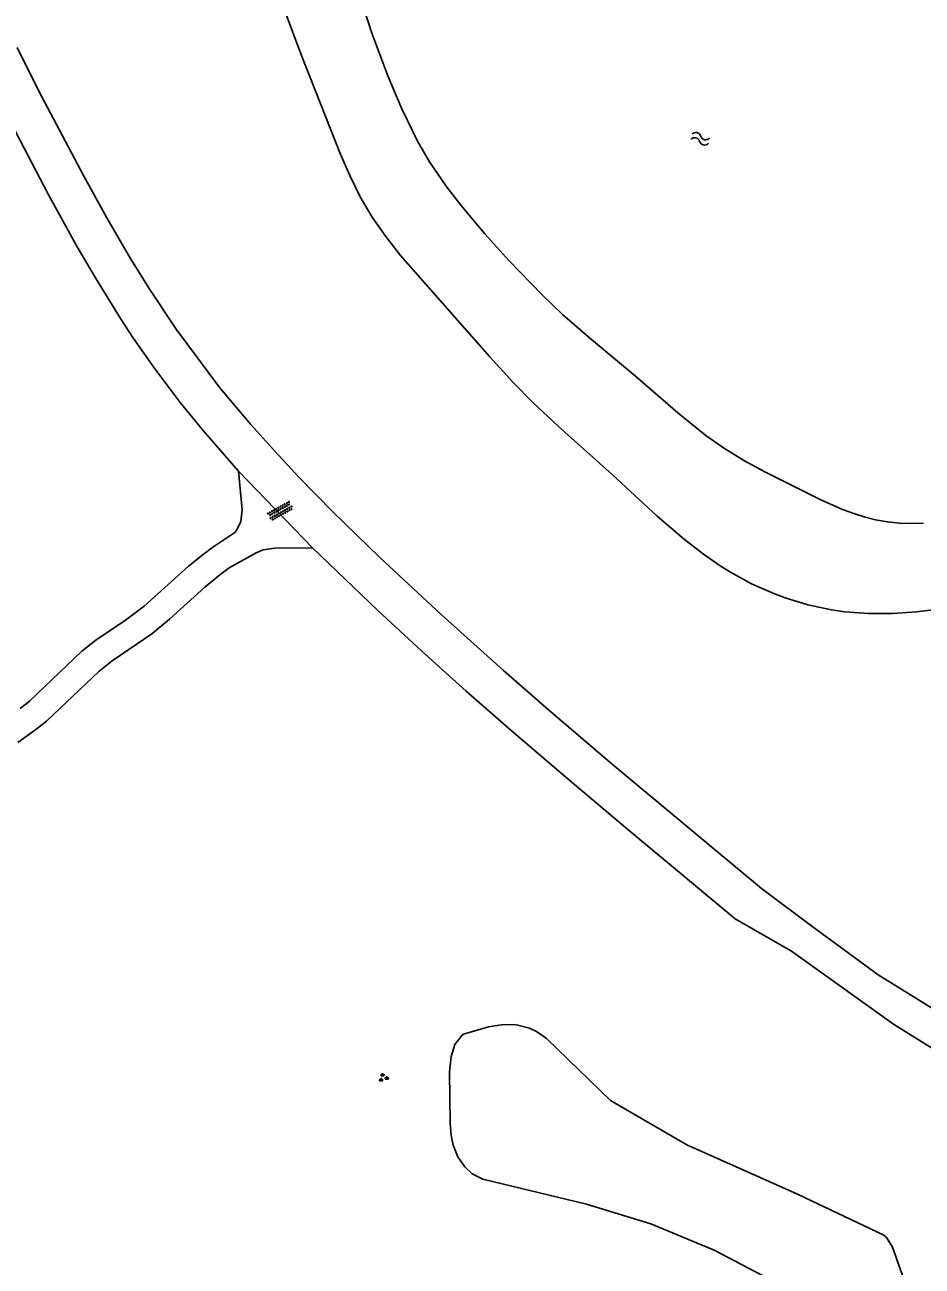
# Model space of a CAD drawing. Extents: x 128999 to 131010, y 395498 to 399007.
# Drawn here: x 130611.2 to 130686.2, y 397875.7 to 397979.5 of the extents above; entities that cross this region are included whole.
import ezdxf

# ---------------------------------------------------------------- set-up
doc = ezdxf.new("R2010")
doc.units = 0
for name, color, linetype in [('gg-knt-BGT kruinlijn', 7, 'Continuous'), ('gg-knt-onverhard', 7, 'Continuous'), ('gg-kntw-bovenkant insteek waterloop', 7, 'Continuous'), ('gt-grn-groengrens', 7, 'Continuous'), ('gt-grn-weggrens', 7, 'Continuous'), ('gt-symb-groenvak', 7, 'Continuous'), ('gt-symb-overige verharding', 7, 'Continuous'), ('gt-symb-watersymbool', 7, 'Continuous')]:
    doc.layers.add(name, color=color, linetype=linetype)

# ---------------------------------------------------------------- blocks, each defined once
blk = doc.blocks.new('gt0-WA')
at = {"layer": 'gt-symb-watersymbool'}
for centre, start, end in [((-0.32, 0.02), 28.0725, 151.9275), ((0.43, 0.42), 208.0725, 331.9275), ((-0.32, -0.43), 28.0725, 151.9275), ((0.43, -0.03), 208.0725, 331.9275)]:
    blk.add_arc(centre, 0.425, start, end, dxfattribs=at)
blk = doc.blocks.new('gt0-GRVAK')
at = {"layer": 'gt-symb-groenvak'}
for p, q in [((-0.11, 0.19), (-0.23, 0.24)), ((-0.18, 0.15), (0.09, 0.15)), ((-0.09, 0.21), (-0.16, 0.32)), ((-0.05, 0.21), (-0.05, 0.39)), ((0, 0.21), (0.06, 0.32)), ((0.01, 0.19), (0.13, 0.24)), ((0.26, -0.05), (0.2, 0.06)), ((0.31, -0.05), (0.31, 0.13)), ((0.35, -0.05), (0.41, 0.06)), ((-0.24, -0.23), (-0.36, -0.18)), ((-0.32, -0.26), (-0.05, -0.26)), ((-0.23, -0.21), (-0.29, -0.1)), ((-0.18, -0.2), (-0.18, -0.02)), ((-0.14, -0.21), (-0.07, -0.1)), ((-0.12, -0.23), (0, -0.18)), ((0.24, -0.07), (0.12, -0.02)), ((0.17, -0.11), (0.44, -0.11)), ((0.37, -0.07), (0.49, -0.02))]:
    blk.add_line(p, q, dxfattribs=at)
blk = doc.blocks.new('gt0-OVH')
at = {"layer": 'gt-symb-overige verharding'}
for points in [[(-0.97, 0.3), (-0.97, 0.31), (-0.96, 0.32), (-0.97, 0.33), (-0.97, 0.34), (-0.98, 0.35), (-0.99, 0.35), (-1, 0.36), (-1.01, 0.35), (-1.02, 0.35), (-1.03, 0.34), (-1.03, 0.33), (-1.04, 0.32), (-1.03, 0.31), (-1.03, 0.3), (-1.02, 0.29), (-1.01, 0.29), (-1, 0.28), (-0.99, 0.29), (-0.98, 0.29)], [(-0.87, 0.11), (-0.87, 0.12), (-0.86, 0.13), (-0.87, 0.14), (-0.87, 0.15), (-0.88, 0.16), (-0.89, 0.16), (-0.9, 0.16), (-0.91, 0.16), (-0.92, 0.16), (-0.93, 0.15), (-0.93, 0.14), (-0.94, 0.13), (-0.93, 0.12), (-0.93, 0.11), (-0.92, 0.1), (-0.91, 0.09), (-0.9, 0.09), (-0.89, 0.09), (-0.88, 0.1)], [(-0.77, 0.3), (-0.77, 0.31), (-0.76, 0.32), (-0.77, 0.33), (-0.77, 0.34), (-0.78, 0.35), (-0.79, 0.35), (-0.8, 0.36), (-0.81, 0.35), (-0.82, 0.35), (-0.83, 0.34), (-0.83, 0.33), (-0.84, 0.32), (-0.83, 0.31), (-0.83, 0.3), (-0.82, 0.29), (-0.81, 0.29), (-0.8, 0.28), (-0.79, 0.29), (-0.78, 0.29)], [(-0.67, 0.11), (-0.67, 0.12), (-0.66, 0.13), (-0.67, 0.14), (-0.67, 0.15), (-0.68, 0.16), (-0.69, 0.16), (-0.7, 0.16), (-0.71, 0.16), (-0.72, 0.16), (-0.73, 0.15), (-0.73, 0.14), (-0.74, 0.13), (-0.73, 0.12), (-0.73, 0.11), (-0.72, 0.1), (-0.71, 0.09), (-0.7, 0.09), (-0.69, 0.09), (-0.68, 0.1)], [(-0.57, 0.3), (-0.57, 0.31), (-0.56, 0.32), (-0.57, 0.33), (-0.57, 0.34), (-0.58, 0.35), (-0.59, 0.35), (-0.6, 0.36), (-0.61, 0.35), (-0.62, 0.35), (-0.63, 0.34), (-0.63, 0.33), (-0.64, 0.32), (-0.63, 0.31), (-0.63, 0.3), (-0.62, 0.29), (-0.61, 0.29), (-0.6, 0.28), (-0.59, 0.29), (-0.58, 0.29)], [(-0.47, 0.11), (-0.47, 0.12), (-0.46, 0.13), (-0.47, 0.14), (-0.47, 0.15), (-0.48, 0.16), (-0.49, 0.16), (-0.5, 0.16), (-0.51, 0.16), (-0.52, 0.16), (-0.53, 0.15), (-0.53, 0.14), (-0.54, 0.13), (-0.53, 0.12), (-0.53, 0.11), (-0.52, 0.1), (-0.51, 0.09), (-0.5, 0.09), (-0.49, 0.09), (-0.48, 0.1)], [(-0.37, 0.3), (-0.37, 0.31), (-0.36, 0.32), (-0.37, 0.33), (-0.37, 0.34), (-0.38, 0.35), (-0.39, 0.35), (-0.4, 0.36), (-0.41, 0.35), (-0.42, 0.35), (-0.43, 0.34), (-0.43, 0.33), (-0.44, 0.32), (-0.43, 0.31), (-0.43, 0.3), (-0.42, 0.29), (-0.41, 0.29), (-0.4, 0.28), (-0.39, 0.29), (-0.38, 0.29)], [(-0.27, 0.11), (-0.27, 0.12), (-0.26, 0.13), (-0.27, 0.14), (-0.27, 0.15), (-0.28, 0.16), (-0.29, 0.16), (-0.3, 0.16), (-0.31, 0.16), (-0.32, 0.16), (-0.33, 0.15), (-0.33, 0.14), (-0.34, 0.13), (-0.33, 0.12), (-0.33, 0.11), (-0.32, 0.1), (-0.31, 0.09), (-0.3, 0.09), (-0.29, 0.09), (-0.28, 0.1)], [(-0.17, 0.3), (-0.17, 0.31), (-0.16, 0.32), (-0.17, 0.33), (-0.17, 0.34), (-0.18, 0.35), (-0.19, 0.35), (-0.2, 0.36), (-0.21, 0.35), (-0.22, 0.35), (-0.23, 0.34), (-0.23, 0.33), (-0.24, 0.32), (-0.23, 0.31), (-0.23, 0.3), (-0.22, 0.29), (-0.21, 0.29), (-0.2, 0.28), (-0.19, 0.29), (-0.18, 0.29)], [(-0.07, 0.11), (-0.07, 0.12), (-0.06, 0.13), (-0.07, 0.14), (-0.07, 0.15), (-0.08, 0.16), (-0.09, 0.16), (-0.1, 0.16), (-0.11, 0.16), (-0.12, 0.16), (-0.13, 0.15), (-0.13, 0.14), (-0.14, 0.13), (-0.13, 0.12), (-0.13, 0.11), (-0.12, 0.1), (-0.11, 0.09), (-0.1, 0.09), (-0.09, 0.09), (-0.08, 0.1)], [(0.03, 0.3), (0.03, 0.31), (0.04, 0.32), (0.03, 0.33), (0.03, 0.34), (0.02, 0.35), (0.01, 0.35), (0, 0.36), (-0.01, 0.35), (-0.02, 0.35), (-0.03, 0.34), (-0.03, 0.33), (-0.04, 0.32), (-0.03, 0.31), (-0.03, 0.3), (-0.02, 0.29), (-0.01, 0.29), (0, 0.28), (0.01, 0.29), (0.02, 0.29)], [(0.13, 0.11), (0.13, 0.12), (0.14, 0.13), (0.13, 0.14), (0.13, 0.15), (0.12, 0.16), (0.11, 0.16), (0.1, 0.16), (0.09, 0.16), (0.08, 0.16), (0.07, 0.15), (0.07, 0.14), (0.06, 0.13), (0.07, 0.12), (0.07, 0.11), (0.08, 0.1), (0.09, 0.09), (0.1, 0.09), (0.11, 0.09), (0.12, 0.1)], [(0.23, 0.3), (0.23, 0.31), (0.24, 0.32), (0.23, 0.33), (0.23, 0.34), (0.22, 0.35), (0.21, 0.35), (0.2, 0.36), (0.19, 0.35), (0.18, 0.35), (0.17, 0.34), (0.17, 0.33), (0.16, 0.32), (0.17, 0.31), (0.17, 0.3), (0.18, 0.29), (0.19, 0.29), (0.2, 0.28), (0.21, 0.29), (0.22, 0.29)], [(0.33, 0.11), (0.33, 0.12), (0.34, 0.13), (0.33, 0.14), (0.33, 0.15), (0.32, 0.16), (0.31, 0.16), (0.3, 0.16), (0.29, 0.16), (0.28, 0.16), (0.27, 0.15), (0.27, 0.14), (0.26, 0.13), (0.27, 0.12), (0.27, 0.11), (0.28, 0.1), (0.29, 0.09), (0.3, 0.09), (0.31, 0.09), (0.32, 0.1)], [(0.43, 0.3), (0.43, 0.31), (0.44, 0.32), (0.43, 0.33), (0.43, 0.34), (0.42, 0.35), (0.41, 0.35), (0.4, 0.36), (0.39, 0.35), (0.38, 0.35), (0.37, 0.34), (0.37, 0.33), (0.36, 0.32), (0.37, 0.31), (0.37, 0.3), (0.38, 0.29), (0.39, 0.29), (0.4, 0.28), (0.41, 0.29), (0.42, 0.29)], [(0.53, 0.11), (0.53, 0.12), (0.54, 0.13), (0.53, 0.14), (0.53, 0.15), (0.52, 0.16), (0.51, 0.16), (0.5, 0.16), (0.49, 0.16), (0.48, 0.16), (0.47, 0.15), (0.47, 0.14), (0.46, 0.13), (0.47, 0.12), (0.47, 0.11), (0.48, 0.1), (0.49, 0.09), (0.5, 0.09), (0.51, 0.09), (0.52, 0.1)], [(0.63, 0.3), (0.63, 0.31), (0.64, 0.32), (0.63, 0.33), (0.63, 0.34), (0.62, 0.35), (0.61, 0.35), (0.6, 0.36), (0.59, 0.35), (0.58, 0.35), (0.57, 0.34), (0.57, 0.33), (0.56, 0.32), (0.57, 0.31), (0.57, 0.3), (0.58, 0.29), (0.59, 0.29), (0.6, 0.28), (0.61, 0.29), (0.62, 0.29)], [(0.73, 0.11), (0.73, 0.12), (0.74, 0.13), (0.73, 0.14), (0.73, 0.15), (0.72, 0.16), (0.71, 0.16), (0.7, 0.16), (0.69, 0.16), (0.68, 0.16), (0.67, 0.15), (0.67, 0.14), (0.66, 0.13), (0.67, 0.12), (0.67, 0.11), (0.68, 0.1), (0.69, 0.09), (0.7, 0.09), (0.71, 0.09), (0.72, 0.1)], [(0.83, 0.3), (0.83, 0.31), (0.84, 0.32), (0.83, 0.33), (0.83, 0.34), (0.82, 0.35), (0.81, 0.35), (0.8, 0.36), (0.79, 0.35), (0.78, 0.35), (0.77, 0.34), (0.77, 0.33), (0.76, 0.32), (0.77, 0.31), (0.77, 0.3), (0.78, 0.29), (0.79, 0.29), (0.8, 0.28), (0.81, 0.29), (0.82, 0.29)], [(0.93, 0.11), (0.93, 0.12), (0.94, 0.13), (0.93, 0.14), (0.93, 0.15), (0.92, 0.16), (0.91, 0.16), (0.9, 0.16), (0.89, 0.16), (0.88, 0.16), (0.87, 0.15), (0.87, 0.14), (0.86, 0.13), (0.87, 0.12), (0.87, 0.11), (0.88, 0.1), (0.89, 0.09), (0.9, 0.09), (0.91, 0.09), (0.92, 0.1)], [(1.03, 0.3), (1.03, 0.31), (1.04, 0.32), (1.03, 0.33), (1.03, 0.34), (1.02, 0.35), (1.01, 0.35), (1, 0.36), (0.99, 0.35), (0.98, 0.35), (0.97, 0.34), (0.97, 0.33), (0.96, 0.32), (0.97, 0.31), (0.97, 0.3), (0.98, 0.29), (0.99, 0.29), (1, 0.28), (1.01, 0.29), (1.02, 0.29)], [(-0.97, -0.14), (-0.97, -0.13), (-0.96, -0.12), (-0.97, -0.11), (-0.97, -0.1), (-0.98, -0.09), (-0.99, -0.09), (-1, -0.08), (-1.01, -0.09), (-1.02, -0.09), (-1.03, -0.1), (-1.03, -0.11), (-1.04, -0.12), (-1.03, -0.13), (-1.03, -0.14), (-1.02, -0.15), (-1.01, -0.15), (-1, -0.16), (-0.99, -0.15), (-0.98, -0.15)], [(-0.87, -0.33), (-0.87, -0.32), (-0.86, -0.31), (-0.87, -0.3), (-0.87, -0.29), (-0.88, -0.28), (-0.89, -0.28), (-0.9, -0.28), (-0.91, -0.28), (-0.92, -0.28), (-0.93, -0.29), (-0.93, -0.3), (-0.94, -0.31), (-0.93, -0.32), (-0.93, -0.33), (-0.92, -0.34), (-0.91, -0.35), (-0.9, -0.35), (-0.89, -0.35), (-0.88, -0.34)], [(-0.77, -0.14), (-0.77, -0.13), (-0.76, -0.12), (-0.77, -0.11), (-0.77, -0.1), (-0.78, -0.09), (-0.79, -0.09), (-0.8, -0.08), (-0.81, -0.09), (-0.82, -0.09), (-0.83, -0.1), (-0.83, -0.11), (-0.84, -0.12), (-0.83, -0.13), (-0.83, -0.14), (-0.82, -0.15), (-0.81, -0.15), (-0.8, -0.16), (-0.79, -0.15), (-0.78, -0.15)], [(-0.67, -0.33), (-0.67, -0.32), (-0.66, -0.31), (-0.67, -0.3), (-0.67, -0.29), (-0.68, -0.28), (-0.69, -0.28), (-0.7, -0.28), (-0.71, -0.28), (-0.72, -0.28), (-0.73, -0.29), (-0.73, -0.3), (-0.74, -0.31), (-0.73, -0.32), (-0.73, -0.33), (-0.72, -0.34), (-0.71, -0.35), (-0.7, -0.35), (-0.69, -0.35), (-0.68, -0.34)], [(-0.57, -0.14), (-0.57, -0.13), (-0.56, -0.12), (-0.57, -0.11), (-0.57, -0.1), (-0.58, -0.09), (-0.59, -0.09), (-0.6, -0.08), (-0.61, -0.09), (-0.62, -0.09), (-0.63, -0.1), (-0.63, -0.11), (-0.64, -0.12), (-0.63, -0.13), (-0.63, -0.14), (-0.62, -0.15), (-0.61, -0.15), (-0.6, -0.16), (-0.59, -0.15), (-0.58, -0.15)], [(-0.47, -0.33), (-0.47, -0.32), (-0.46, -0.31), (-0.47, -0.3), (-0.47, -0.29), (-0.48, -0.28), (-0.49, -0.28), (-0.5, -0.28), (-0.51, -0.28), (-0.52, -0.28), (-0.53, -0.29), (-0.53, -0.3), (-0.54, -0.31), (-0.53, -0.32), (-0.53, -0.33), (-0.52, -0.34), (-0.51, -0.35), (-0.5, -0.35), (-0.49, -0.35), (-0.48, -0.34)], [(-0.37, -0.14), (-0.37, -0.13), (-0.36, -0.12), (-0.37, -0.11), (-0.37, -0.1), (-0.38, -0.09), (-0.39, -0.09), (-0.4, -0.08), (-0.41, -0.09), (-0.42, -0.09), (-0.43, -0.1), (-0.43, -0.11), (-0.44, -0.12), (-0.43, -0.13), (-0.43, -0.14), (-0.42, -0.15), (-0.41, -0.15), (-0.4, -0.16), (-0.39, -0.15), (-0.38, -0.15)], [(-0.27, -0.33), (-0.27, -0.32), (-0.26, -0.31), (-0.27, -0.3), (-0.27, -0.29), (-0.28, -0.28), (-0.29, -0.28), (-0.3, -0.28), (-0.31, -0.28), (-0.32, -0.28), (-0.33, -0.29), (-0.33, -0.3), (-0.34, -0.31), (-0.33, -0.32), (-0.33, -0.33), (-0.32, -0.34), (-0.31, -0.35), (-0.3, -0.35), (-0.29, -0.35), (-0.28, -0.34)], [(-0.17, -0.14), (-0.17, -0.13), (-0.16, -0.12), (-0.17, -0.11), (-0.17, -0.1), (-0.18, -0.09), (-0.19, -0.09), (-0.2, -0.08), (-0.21, -0.09), (-0.22, -0.09), (-0.23, -0.1), (-0.23, -0.11), (-0.24, -0.12), (-0.23, -0.13), (-0.23, -0.14), (-0.22, -0.15), (-0.21, -0.15), (-0.2, -0.16), (-0.19, -0.15), (-0.18, -0.15)], [(-0.07, -0.33), (-0.07, -0.32), (-0.06, -0.31), (-0.07, -0.3), (-0.07, -0.29), (-0.08, -0.28), (-0.09, -0.28), (-0.1, -0.28), (-0.11, -0.28), (-0.12, -0.28), (-0.13, -0.29), (-0.13, -0.3), (-0.14, -0.31), (-0.13, -0.32), (-0.13, -0.33), (-0.12, -0.34), (-0.11, -0.35), (-0.1, -0.35), (-0.09, -0.35), (-0.08, -0.34)], [(0.03, -0.14), (0.03, -0.13), (0.04, -0.12), (0.03, -0.11), (0.03, -0.1), (0.02, -0.09), (0.01, -0.09), (0, -0.08), (-0.01, -0.09), (-0.02, -0.09), (-0.03, -0.1), (-0.03, -0.11), (-0.04, -0.12), (-0.03, -0.13), (-0.03, -0.14), (-0.02, -0.15), (-0.01, -0.15), (0, -0.16), (0.01, -0.15), (0.02, -0.15)], [(0.13, -0.33), (0.13, -0.32), (0.14, -0.31), (0.13, -0.3), (0.13, -0.29), (0.12, -0.28), (0.11, -0.28), (0.1, -0.28), (0.09, -0.28), (0.08, -0.28), (0.07, -0.29), (0.07, -0.3), (0.06, -0.31), (0.07, -0.32), (0.07, -0.33), (0.08, -0.34), (0.09, -0.35), (0.1, -0.35), (0.11, -0.35), (0.12, -0.34)], [(0.23, -0.14), (0.23, -0.13), (0.24, -0.12), (0.23, -0.11), (0.23, -0.1), (0.22, -0.09), (0.21, -0.09), (0.2, -0.08), (0.19, -0.09), (0.18, -0.09), (0.17, -0.1), (0.17, -0.11), (0.16, -0.12), (0.17, -0.13), (0.17, -0.14), (0.18, -0.15), (0.19, -0.15), (0.2, -0.16), (0.21, -0.15), (0.22, -0.15)], [(0.33, -0.33), (0.33, -0.32), (0.34, -0.31), (0.33, -0.3), (0.33, -0.29), (0.32, -0.28), (0.31, -0.28), (0.3, -0.28), (0.29, -0.28), (0.28, -0.28), (0.27, -0.29), (0.27, -0.3), (0.26, -0.31), (0.27, -0.32), (0.27, -0.33), (0.28, -0.34), (0.29, -0.35), (0.3, -0.35), (0.31, -0.35), (0.32, -0.34)], [(0.43, -0.14), (0.43, -0.13), (0.44, -0.12), (0.43, -0.11), (0.43, -0.1), (0.42, -0.09), (0.41, -0.09), (0.4, -0.08), (0.39, -0.09), (0.38, -0.09), (0.37, -0.1), (0.37, -0.11), (0.36, -0.12), (0.37, -0.13), (0.37, -0.14), (0.38, -0.15), (0.39, -0.15), (0.4, -0.16), (0.41, -0.15), (0.42, -0.15)], [(0.53, -0.33), (0.53, -0.32), (0.54, -0.31), (0.53, -0.3), (0.53, -0.29), (0.52, -0.28), (0.51, -0.28), (0.5, -0.28), (0.49, -0.28), (0.48, -0.28), (0.47, -0.29), (0.47, -0.3), (0.46, -0.31), (0.47, -0.32), (0.47, -0.33), (0.48, -0.34), (0.49, -0.35), (0.5, -0.35), (0.51, -0.35), (0.52, -0.34)], [(0.63, -0.14), (0.63, -0.13), (0.64, -0.12), (0.63, -0.11), (0.63, -0.1), (0.62, -0.09), (0.61, -0.09), (0.6, -0.08), (0.59, -0.09), (0.58, -0.09), (0.57, -0.1), (0.57, -0.11), (0.56, -0.12), (0.57, -0.13), (0.57, -0.14), (0.58, -0.15), (0.59, -0.15), (0.6, -0.16), (0.61, -0.15), (0.62, -0.15)], [(0.73, -0.33), (0.73, -0.32), (0.74, -0.31), (0.73, -0.3), (0.73, -0.29), (0.72, -0.28), (0.71, -0.28), (0.7, -0.28), (0.69, -0.28), (0.68, -0.28), (0.67, -0.29), (0.67, -0.3), (0.66, -0.31), (0.67, -0.32), (0.67, -0.33), (0.68, -0.34), (0.69, -0.35), (0.7, -0.35), (0.71, -0.35), (0.72, -0.34)], [(0.83, -0.14), (0.83, -0.13), (0.84, -0.12), (0.83, -0.11), (0.83, -0.1), (0.82, -0.09), (0.81, -0.09), (0.8, -0.08), (0.79, -0.09), (0.78, -0.09), (0.77, -0.1), (0.77, -0.11), (0.76, -0.12), (0.77, -0.13), (0.77, -0.14), (0.78, -0.15), (0.79, -0.15), (0.8, -0.16), (0.81, -0.15), (0.82, -0.15)], [(0.93, -0.33), (0.93, -0.32), (0.94, -0.31), (0.93, -0.3), (0.93, -0.29), (0.92, -0.28), (0.91, -0.28), (0.9, -0.28), (0.89, -0.28), (0.88, -0.28), (0.87, -0.29), (0.87, -0.3), (0.86, -0.31), (0.87, -0.32), (0.87, -0.33), (0.88, -0.34), (0.89, -0.35), (0.9, -0.35), (0.91, -0.35), (0.92, -0.34)], [(1.03, -0.14), (1.03, -0.13), (1.04, -0.12), (1.03, -0.11), (1.03, -0.1), (1.02, -0.09), (1.01, -0.09), (1, -0.08), (0.99, -0.09), (0.98, -0.09), (0.97, -0.1), (0.97, -0.11), (0.96, -0.12), (0.97, -0.13), (0.97, -0.14), (0.98, -0.15), (0.99, -0.15), (1, -0.16), (1.01, -0.15), (1.02, -0.15)]]:
    blk.add_lwpolyline(points, close=True, dxfattribs=at)

msp = doc.modelspace()

# ---------------------------------------------------------------- linework, layer by layer
at = {"layer": 'gg-knt-BGT kruinlijn'}
msp.add_lwpolyline([(130632.84, 397980.8), (130634.23, 397977.05), (130637.52, 397968.72), (130638.33, 397966.89), (130639.21, 397965.1), (130640.2, 397963.41), (130641.33, 397961.78), (130642.57, 397960.21), (130650, 397951.77), (130652.02, 397949.56), (130653.6, 397947.95), (130655.78, 397945.9), (130660.26, 397941.89), (130664.03, 397938.4), (130666.3, 397936.45), (130667.89, 397935.22), (130669.3, 397934.25), (130670.15, 397933.72), (130671.92, 397932.76), (130673.77, 397931.93), (130674.71, 397931.57), (130676.63, 397930.98), (130678.59, 397930.56), (130679.7, 397930.4), (130681.69, 397930.26), (130683.69, 397930.27), (130685.7, 397930.4), (130688.71, 397930.77)], dxfattribs=at)
at = {"layer": 'gg-knt-onverhard'}
for points in [[(130732.42, 397869.9), (130713.96, 397880.93), (130691.59, 397894.43), (130682.49, 397900.06), (130676.94, 397904.12), (130672.74, 397907.27), (130660.26, 397917.66), (130654.94, 397922.21), (130651.17, 397925.5), (130645.96, 397930.18), (130640.84, 397934.96), (130636.92, 397938.78), (130634.11, 397941.64), (130632.05, 397943.83), (130630.05, 397946.07), (130627.48, 397949.13), (130623.81, 397954.03), (130621.61, 397957.35), (130620.03, 397959.9), (130618.01, 397963.36), (130616.08, 397966.88), (130612.32, 397974.01), (130610.53, 397977.6)], [(130608.72, 397973.72), (130613.12, 397965.32), (130615.55, 397960.93), (130617.06, 397958.34), (130619.17, 397954.94), (130620.26, 397953.27), (130621.97, 397950.81), (130624.15, 397947.91), (130626.04, 397945.59), (130629.02, 397942.18)], [(130629.02, 397942.18), (130629.32, 397938.93), (130629.22, 397937.95), (130628.86, 397937.22), (130628.73, 397937.04), (130626.88, 397935.8), (130626.07, 397935.21), (130624.86, 397934.22), (130621.14, 397930.87), (130619.59, 397929.71), (130617.1, 397928.03), (130615.92, 397927.12), (130611.57, 397922.95), (130610.78, 397922.33)], [(130635.22, 397935.75), (130632.07, 397935.74), (130631.09, 397935.59), (130630.5, 397935.35), (130628.26, 397934.09), (130627.46, 397933.49), (130626.22, 397932.48), (130623.25, 397929.79), (130621.77, 397928.57), (130618.46, 397926.3), (130617.34, 397925.43), (130612.99, 397921.26), (130612.21, 397920.64), (130610.57, 397919.49)], [(130736.72, 397863.25), (130736.67, 397863.41), (130736.69, 397863.81), (130736.55, 397864.38), (130736.33, 397864.95), (130735.7, 397865.45), (130720.26, 397873.16), (130683.78, 397895.92), (130675.26, 397902.02), (130670.54, 397904.75), (130661.73, 397912.06), (130656.38, 397916.57), (130651.83, 397920.48), (130648.07, 397923.77), (130644.35, 397927.12), (130640.67, 397930.51), (130635.22, 397935.75)]]:
    msp.add_lwpolyline(points, dxfattribs=at)
at = {"layer": 'gg-kntw-bovenkant insteek waterloop'}
msp.add_lwpolyline([(130686.29, 397937.82), (130685.28, 397937.79), (130684.27, 397937.83), (130683.27, 397937.93), (130682.28, 397938.11), (130681.41, 397938.33), (130680.46, 397938.62), (130679.52, 397938.97), (130677.69, 397939.78), (130673.03, 397942.11), (130671.27, 397943.07), (130669.58, 397944.11), (130668.1, 397945.16), (130665.76, 397947.04), (130662.2, 397950.1), (130658.36, 397953.31), (130656.11, 397955.28), (130654.4, 397956.9), (130651.62, 397959.78), (130649.61, 397962.02), (130647.6, 397964.41), (130646.38, 397965.99), (130645, 397968.03), (130644, 397969.76), (130642.68, 397972.46), (130641.51, 397975.23), (130640.18, 397978.8), (130639.56, 397980.7)], dxfattribs=at)
at = {"layer": 'gt-grn-groengrens'}
for points in [[(130646.67, 397891.93), (130646.8, 397893.23), (130647.12, 397894.24), (130647.71, 397895), (130647.83, 397895.08), (130649.91, 397895.72), (130651, 397895.87), (130652, 397895.89), (130652.38, 397895.85), (130653.35, 397895.6), (130653.95, 397895.32), (130654.77, 397894.74), (130660.11, 397889.55), (130666.51, 397885.84), (130675.74, 397881.71), (130682.97, 397878.3), (130683.19, 397878.08), (130683.7, 397877.27), (130685.03, 397873.49)], [(130673.95, 397874.34), (130668.78, 397877.03), (130663.48, 397879.23), (130658.12, 397880.88), (130649.45, 397882.98), (130648.57, 397883.41), (130647.94, 397884), (130647.36, 397884.85), (130646.98, 397885.8), (130646.79, 397886.66), (130646.71, 397887.66), (130646.67, 397891.93)]]:
    msp.add_lwpolyline(points, dxfattribs=at)
at = {"layer": 'gt-grn-weggrens'}
msp.add_line((130635.22, 397935.75), (130629.02, 397942.18), dxfattribs=at)

# ---------------------------------------------------------------- block references
at = {"layer": 'gt-symb-groenvak'}
msp.add_blockref('gt0-GRVAK', (130641.12, 397891.45), dxfattribs=at)
at = {"layer": 'gt-symb-overige verharding', "rotation": 29.076863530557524}
msp.add_blockref('gt0-OVH', (130632.52, 397938.83), dxfattribs=at)
at = {"layer": 'gt-symb-watersymbool', "rotation": -12.354826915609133}
msp.add_blockref('gt0-WA', (130667.57, 397969.98), dxfattribs=at)

doc.saveas('drawing.dxf')
